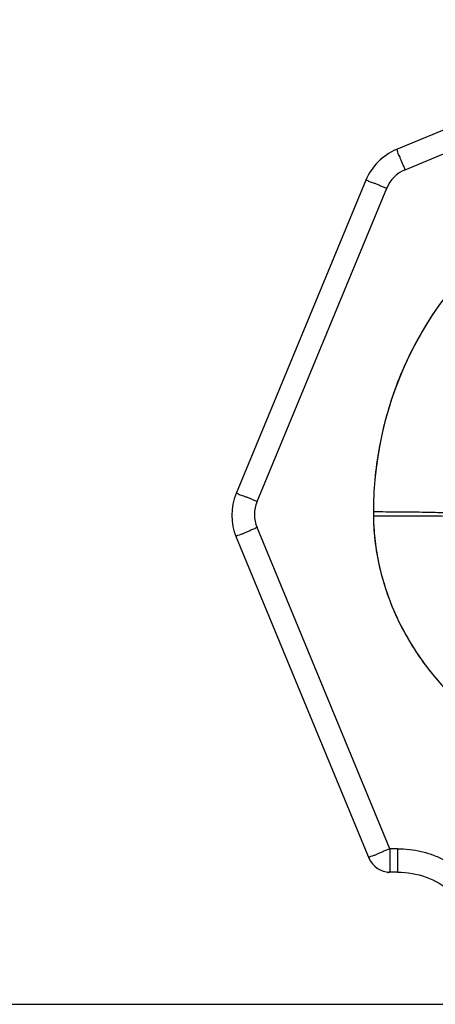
# Model space of a CAD drawing. Header units: millimetres. Extents: x 0 to 297, y 0 to 210.
# Tile 300 of 438: x 159.623 to 160.062, y 160.576 to 161.615. Entities that reach past the tile are written whole.
import ezdxf

# ---------------------------------------------------------------- set-up
doc = ezdxf.new("R2010")
doc.units = ezdxf.units.MM
doc.header["$LTSCALE"] = 16.335
doc.layers.get('0').update_dxf_attribs({"linetype": 'CONTINUOUS'})
doc.layers.add('001-M31079-X02', color=7, linetype='CONTINUOUS')

msp = doc.modelspace()

# ---------------------------------------------------------------- linework, layer by layer
at = {"color": 7, "linetype": 'Continuous'}
msp.add_line((150.0128, 160.576), (160.5128, 160.576), dxfattribs=at)
at = {"layer": '001-M31079-X02', "color": 9, "linetype": 'Continuous'}
for p, q in [((160.3512, 161.615), (160.0206, 161.478)), ((160.0298, 161.4567), (160.3604, 161.5936)), ((159.9881, 161.4456), (159.8512, 161.1149)), ((159.8734, 161.1065), (160.0103, 161.4372)), ((160.0137, 160.7402), (159.8734, 161.079)), ((159.8512, 161.069), (159.9918, 160.7295)), ((160.0218, 160.7402), (160.0137, 160.7402)), ((160.0137, 160.7402), (160.0137, 160.7154)), ((160.0218, 160.7402), (160.0218, 160.7154)), ((160.0218, 160.7154), (160.0137, 160.7154))]:
    msp.add_line(p, q, dxfattribs=at)
at = {"layer": '001-M31079-X02', "color": 7, "linetype": 'Continuous'}
msp.add_line((159.9962, 161.0955), (159.9962, 161.0914), dxfattribs=at)
at = {"layer": '001-M31079-X02', "color": 9, "linetype": 'Continuous'}
for points in [[(160.0113, 160.715), (160.0111, 160.7149), (160.011, 160.7149)], [(160.0111, 160.7149), (160.0113, 160.715), (160.0116, 160.7151), (160.0119, 160.7152), (160.0124, 160.7153), (160.013, 160.7154)], [(160.0137, 160.7154), (160.013, 160.7154), (160.0124, 160.7153), (160.0119, 160.7152), (160.0116, 160.7151)]]:
    msp.add_lwpolyline(points, dxfattribs=at)
for centre, radius, start, end in [((160.0436, 161.4226), 0.06, 112.5, 157.5), ((160.0436, 161.4234), 0.036, 112.5027, 157.4973), ((159.9066, 161.092), 0.06, 157.5, 202.5), ((159.9066, 161.0928), 0.036, 157.5027, 202.4973), ((160.3742, 161.0953), 0.378, 179.9607, 180.5905), ((160.0137, 160.7394), 0.024, 202.5, 270)]:
    msp.add_arc(centre, radius, start, end, dxfattribs=at)
at = {"layer": '001-M31079-X02', "color": 7, "linetype": 'Continuous'}
msp.add_arc((160.3742, 161.0955), 0.378, 359.3702, 180.6298, dxfattribs=at)
at = {"layer": '001-M31079-X02', "color": 9, "linetype": 'Continuous'}
for points, knots in [([(160.0298, 161.4567), (160.0293, 161.4579), (160.0282, 161.4604), (160.0267, 161.464), (160.0253, 161.4673), (160.0238, 161.4713), (160.0218, 161.4736), (160.0216, 161.4784), (160.0206, 161.478)], [0, 0, 0, 0, 0.175082, 0.344141, 0.502227, 0.644724, 0.866877, 1, 1, 1, 1]), ([(160.7522, 161.0955), (160.7522, 161.1068), (160.7512, 161.1295), (160.7466, 161.1631), (160.7391, 161.1963), (160.7286, 161.2286), (160.7152, 161.2598), (160.6991, 161.2897), (160.6804, 161.3181), (160.6592, 161.3446), (160.6357, 161.3692), (160.6102, 161.3915), (160.5827, 161.4115), (160.5535, 161.4289), (160.5229, 161.4436), (160.4911, 161.4555), (160.4584, 161.4646), (160.425, 161.4706), (160.3912, 161.4737), (160.3572, 161.4737), (160.3234, 161.4706), (160.29, 161.4646), (160.2573, 161.4555), (160.2255, 161.4436), (160.1949, 161.4289), (160.1657, 161.4115), (160.1383, 161.3915), (160.1127, 161.3692), (160.0892, 161.3446), (160.068, 161.3181), (160.0493, 161.2897), (160.0332, 161.2598), (160.0198, 161.2286), (160.0093, 161.1963), (160.0018, 161.1631), (159.9972, 161.1295), (159.9962, 161.1068), (159.9962, 161.0955)], [0, 0, 0, 0, 0.028575, 0.057156, 0.085737, 0.114317, 0.142895, 0.171472, 0.200048, 0.228622, 0.257194, 0.285764, 0.314333, 0.342901, 0.371466, 0.400031, 0.428594, 0.457157, 0.485719, 0.514281, 0.542844, 0.571406, 0.59997, 0.628534, 0.6571, 0.685667, 0.714236, 0.742807, 0.771379, 0.799953, 0.828529, 0.857106, 0.885684, 0.914264, 0.942844, 0.971426, 1, 1, 1, 1]), ([(159.9881, 161.4456), (159.9885, 161.4466), (159.9924, 161.4436), (159.9955, 161.4433), (159.9994, 161.4416), (160.0029, 161.4402), (160.0065, 161.4387), (160.009, 161.4377), (160.0103, 161.4372)], [0, 0, 0, 0, 0.134296, 0.356997, 0.499551, 0.657432, 0.825926, 1, 1, 1, 1]), ([(159.8734, 161.1065), (159.8721, 161.1071), (159.8696, 161.1081), (159.8659, 161.1096), (159.8625, 161.1109), (159.8585, 161.1126), (159.8554, 161.1129), (159.8516, 161.1159), (159.8512, 161.1149)], [0, 0, 0, 0, 0.174067, 0.342562, 0.500444, 0.643, 0.865703, 1, 1, 1, 1]), ([(160.1042, 161.092), (160.1042, 161.0931), (160.1004, 161.0926), (160.0971, 161.0934), (160.0918, 161.0936), (160.0854, 161.094), (160.0777, 161.0943), (160.0687, 161.0946), (160.0586, 161.0949), (160.0474, 161.0951), (160.0354, 161.0953), (160.0227, 161.0954), (160.0095, 161.0955), (160.0006, 161.0955), (159.9962, 161.0955)], [0, 0, 0, 0, 0.02982, 0.064811, 0.111629, 0.171497, 0.24316, 0.326315, 0.419777, 0.524502, 0.635428, 0.753215, 0.877723, 1, 1, 1, 1]), ([(159.9962, 161.0914), (160.0027, 161.0915), (160.0159, 161.0916), (160.0355, 161.0916), (160.0544, 161.0915), (160.0691, 161.0913), (160.0796, 161.091), (160.0861, 161.0908), (160.0917, 161.0906), (160.0962, 161.0903), (160.0996, 161.09), (160.1021, 161.0897), (160.1034, 161.0895), (160.1042, 161.0892), (160.1042, 161.089)], [0, 0, 0, 0, 0.180599, 0.365648, 0.544133, 0.703922, 0.773279, 0.834152, 0.885712, 0.927563, 0.95952, 0.981825, 0.994942, 1, 1, 1, 1]), ([(159.9962, 161.0914), (159.9964, 161.0719), (160.0015, 161.033), (160.0217, 160.9782), (160.0525, 160.929), (160.0918, 160.8872), (160.1376, 160.8536), (160.1879, 160.8285), (160.2411, 160.8116), (160.2776, 160.8052), (160.2958, 160.803)], [0, 0, 0, 0, 0.128514, 0.256351, 0.383132, 0.508688, 0.633005, 0.756182, 0.878418, 1, 1, 1, 1]), ([(159.8734, 161.079), (159.8721, 161.0785), (159.8695, 161.0774), (159.8658, 161.0758), (159.8623, 161.0743), (159.859, 161.073), (159.856, 161.0711), (159.8504, 161.0708), (159.8512, 161.069)], [0, 0, 0, 0, 0.172868, 0.340789, 0.498583, 0.641385, 0.764796, 1, 1, 1, 1]), ([(160.0137, 160.7402), (160.0124, 160.7397), (160.0099, 160.7386), (160.0061, 160.7371), (160.0027, 160.7355), (159.9994, 160.7342), (159.9963, 160.7323), (159.9908, 160.732), (159.9915, 160.7302)], [0, 0, 0, 0, 0.170928, 0.339362, 0.49806, 0.640962, 0.764409, 1, 1, 1, 1]), ([(160.0218, 160.7402), (160.026, 160.7402), (160.0344, 160.7397), (160.0469, 160.7375), (160.0591, 160.7338), (160.0708, 160.7288), (160.0818, 160.7225), (160.0919, 160.715), (160.0979, 160.7093), (160.1007, 160.7063)], [0, 0, 0, 0, 0.142409, 0.286032, 0.430381, 0.574801, 0.718483, 0.860524, 1, 1, 1, 1]), ([(160.0218, 160.7154), (160.032, 160.7154), (160.0524, 160.7118), (160.0749, 160.6991), (160.0894, 160.6848), (160.098, 160.6723), (160.1037, 160.6583), (160.1052, 160.6484), (160.1053, 160.6434)], [0, 0, 0, 0, 0.25143, 0.503272, 0.628972, 0.753715, 0.877314, 1, 1, 1, 1])]:
    msp.add_open_spline(points, degree=3, knots=knots, dxfattribs=at)
at = {"layer": '001-M31079-X02', "color": 7, "linetype": 'Continuous'}
msp.add_open_spline([(159.9962, 161.0914), (159.9963, 161.0835), (159.9973, 161.0675), (160.001, 161.0435), (160.0071, 161.0196), (160.0155, 160.9958), (160.0264, 160.9724), (160.0396, 160.9498), (160.0551, 160.928), (160.0729, 160.9074), (160.0928, 160.8881), (160.1149, 160.8702), (160.1391, 160.8541), (160.1654, 160.8397), (160.1939, 160.8272), (160.2249, 160.8167), (160.2591, 160.8083), (160.2832, 160.8046), (160.2958, 160.803)], degree=3, knots=[0, 0, 0, 0, 0.052181, 0.105354, 0.159651, 0.215126, 0.271704, 0.32921, 0.387812, 0.447543, 0.508501, 0.570744, 0.634508, 0.700129, 0.768169, 0.839498, 0.915758, 1, 1, 1, 1], dxfattribs=at)

doc.saveas('drawing.dxf')
